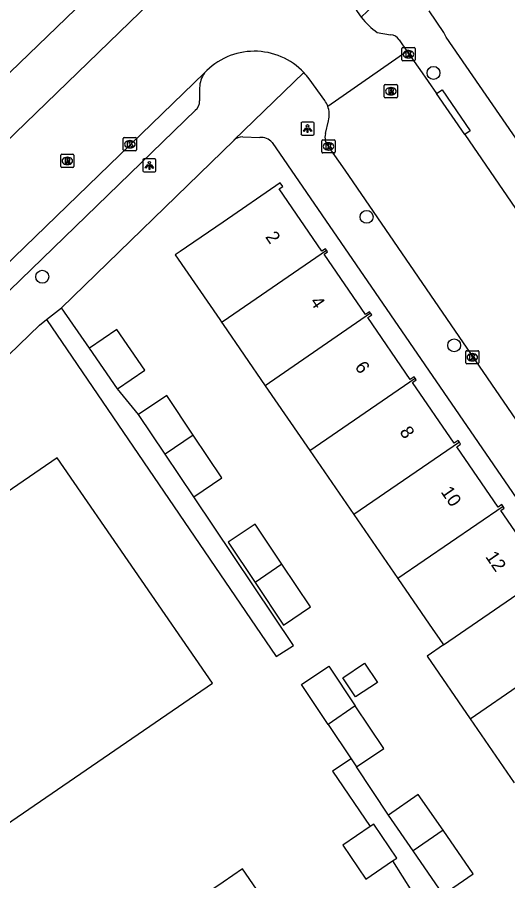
# Model space of a CAD drawing. Extents: x 157466 to 158888, y 383063 to 384677.
# Drawn here: x 158484.4 to 158521.6, y 383917.9 to 383983.3 of the extents above; entities that cross this region are included whole.
import ezdxf

# ---------------------------------------------------------------- set-up
doc = ezdxf.new("R2010")
doc.units = 0
for name, color, linetype in [('IMGEO_Boom', 7, 'Continuous'), ('IMGEO_Kolk', 7, 'Continuous'), ('IMGEO_Lichtpunt', 7, 'Continuous'), ('IMGEO_Pand', 7, 'Continuous'), ('IMGEO_Pand_nummerreeks', 7, 'Continuous'), ('IMGEO_Parkeervlak_open', 7, 'Continuous'), ('IMGEO_Rijbaan_lokaal_open', 7, 'Continuous'), ('IMGEO_Rioolput', 7, 'Continuous'), ('IMGEO_Voetpad_open', 7, 'Continuous')]:
    doc.layers.add(name, color=color, linetype=linetype)

msp = doc.modelspace()

# ---------------------------------------------------------------- linework, layer by layer
at = {"layer": 'IMGEO_Boom'}
for centre in [(158515.933, 383979.091), (158510.865, 383968.182), (158486.301, 383963.641), (158517.5, 383958.444)]:
    msp.add_circle(centre, 0.489, dxfattribs=at)
at = {"layer": 'IMGEO_Kolk'}
for p, q in [((158513.542, 383980.08), (158513.542, 383980.932)), ((158513.617, 383981.006), (158514.469, 383981.006)), ((158514.03, 383980.786), (158514.055, 383980.786)), ((158514.543, 383980.932), (158514.543, 383980.08)), ((158514.053, 383980.226), (158514.028, 383980.226)), ((158514.469, 383980.006), (158513.617, 383980.006)), ((158492.515, 383974.183), (158493.367, 383974.183)), ((158492.44, 383973.257), (158492.44, 383974.109)), ((158492.928, 383973.963), (158492.953, 383973.963)), ((158493.441, 383974.109), (158493.441, 383973.257)), ((158507.479, 383973.097), (158507.479, 383973.949)), ((158507.554, 383974.023), (158508.406, 383974.023)), ((158507.967, 383973.803), (158507.992, 383973.803)), ((158508.48, 383973.949), (158508.48, 383973.097)), ((158493.367, 383973.183), (158492.515, 383973.183)), ((158492.951, 383973.403), (158492.926, 383973.403)), ((158508.406, 383973.023), (158507.554, 383973.023)), ((158507.99, 383973.243), (158507.965, 383973.243)), ((158518.375, 383957.114), (158518.375, 383957.966)), ((158518.45, 383958.04), (158519.302, 383958.04)), ((158518.863, 383957.82), (158518.888, 383957.82)), ((158519.376, 383957.966), (158519.376, 383957.114)), ((158518.886, 383957.26), (158518.861, 383957.26)), ((158519.302, 383957.04), (158518.45, 383957.04))]:
    msp.add_line(p, q, dxfattribs=at)
for points in [[(158513.542, 383980.08), (158513.542, 383980.932)], [(158513.617, 383981.006), (158514.469, 383981.006)], [(158513.863, 383980.706), (158513.986, 383980.706), (158513.986, 383980.555), (158514.116, 383980.706), (158514.28, 383980.706), (158514.134, 383980.555), (158514.287, 383980.306), (158514.135, 383980.306), (158514.05, 383980.47), (158513.986, 383980.403), (158513.986, 383980.306), (158513.863, 383980.306), (158513.863, 383980.706)], [(158514.543, 383980.932), (158514.543, 383980.08)], [(158514.469, 383980.006), (158513.617, 383980.006)], [(158492.515, 383974.183), (158493.367, 383974.183)], [(158492.44, 383973.257), (158492.44, 383974.109)], [(158492.761, 383973.883), (158492.884, 383973.883), (158492.884, 383973.732), (158493.014, 383973.883), (158493.178, 383973.883), (158493.032, 383973.732), (158493.185, 383973.483), (158493.033, 383973.483), (158492.948, 383973.647), (158492.884, 383973.58), (158492.884, 383973.483), (158492.761, 383973.483), (158492.761, 383973.883)], [(158493.441, 383974.109), (158493.441, 383973.257)], [(158507.479, 383973.097), (158507.479, 383973.949)], [(158507.554, 383974.023), (158508.406, 383974.023)], [(158507.8, 383973.723), (158507.923, 383973.723), (158507.923, 383973.572), (158508.053, 383973.723), (158508.217, 383973.723), (158508.071, 383973.572), (158508.224, 383973.323), (158508.072, 383973.323), (158507.987, 383973.487), (158507.923, 383973.42), (158507.923, 383973.323), (158507.8, 383973.323), (158507.8, 383973.723)], [(158508.48, 383973.949), (158508.48, 383973.097)], [(158493.367, 383973.183), (158492.515, 383973.183)], [(158508.406, 383973.023), (158507.554, 383973.023)], [(158518.375, 383957.114), (158518.375, 383957.966)], [(158518.45, 383958.04), (158519.302, 383958.04)], [(158519.376, 383957.966), (158519.376, 383957.114)], [(158518.696, 383957.74), (158518.819, 383957.74), (158518.819, 383957.589), (158518.949, 383957.74), (158519.113, 383957.74), (158518.967, 383957.589), (158519.12, 383957.34), (158518.968, 383957.34), (158518.883, 383957.504), (158518.819, 383957.437), (158518.819, 383957.34), (158518.696, 383957.34), (158518.696, 383957.74)], [(158519.302, 383957.04), (158518.45, 383957.04)]]:
    msp.add_lwpolyline(points, dxfattribs=at)
for centre, start, end in [((158513.619, 383980.93), 91.55205, 178.44795), ((158513.619, 383980.93), 91.55205, 178.44795), ((158514.467, 383980.93), 1.55205, 88.44795), ((158514.467, 383980.93), 1.55205, 88.44795), ((158513.619, 383980.082), 181.55205, 268.44795), ((158513.619, 383980.082), 181.55205, 268.44795), ((158514.467, 383980.082), 271.55205, 358.44795), ((158514.467, 383980.082), 271.55205, 358.44795), ((158492.517, 383974.107), 91.55205, 178.44795), ((158492.517, 383974.107), 91.55205, 178.44795), ((158493.365, 383974.107), 1.55205, 88.44795), ((158493.365, 383974.107), 1.55205, 88.44795), ((158507.556, 383973.947), 91.55205, 178.44795), ((158507.556, 383973.947), 91.55205, 178.44795), ((158508.404, 383973.947), 1.55205, 88.44795), ((158508.404, 383973.947), 1.55205, 88.44795), ((158492.517, 383973.259), 181.55205, 268.44795), ((158492.517, 383973.259), 181.55205, 268.44795), ((158493.365, 383973.259), 271.55205, 358.44795), ((158493.365, 383973.259), 271.55205, 358.44795), ((158507.556, 383973.099), 181.55205, 268.44795), ((158507.556, 383973.099), 181.55205, 268.44795), ((158508.404, 383973.099), 271.55205, 358.44795), ((158508.404, 383973.099), 271.55205, 358.44795), ((158518.452, 383957.964), 91.55205, 178.44795), ((158518.452, 383957.964), 91.55205, 178.44795), ((158519.3, 383957.964), 1.55205, 88.44795), ((158519.3, 383957.964), 1.55205, 88.44795), ((158518.452, 383957.116), 181.55205, 268.44795), ((158518.452, 383957.116), 181.55205, 268.44795), ((158519.3, 383957.116), 271.55205, 358.44795), ((158519.3, 383957.116), 271.55205, 358.44795)]:
    msp.add_arc(centre, 0.0765, start, end, dxfattribs=at)
for centre, major_axis, ratio, start_param, end_param in [((158514.029, 383980.506), (-0.387, 0.002), 0.722429, 4.712389, 7.853982), ((158514.054, 383980.506), (-0.39, 0.002), 0.717154, 1.570796, 4.712389), ((158492.927, 383973.683), (-0.387, 0.002), 0.722429, 4.712389, 7.853982), ((158492.952, 383973.683), (-0.39, 0.002), 0.717154, 1.570796, 4.712389), ((158507.966, 383973.523), (-0.387, 0.002), 0.722429, 4.712389, 7.853982), ((158507.991, 383973.523), (-0.39, 0.002), 0.717154, 1.570796, 4.712389), ((158518.862, 383957.54), (-0.387, 0.002), 0.722429, 4.712389, 7.853982), ((158518.887, 383957.54), (-0.39, 0.002), 0.717154, 1.570796, 4.712389)]:
    msp.add_ellipse(centre, major_axis=major_axis, ratio=ratio, start_param=start_param, end_param=end_param, dxfattribs=at)
at = {"layer": 'IMGEO_Lichtpunt'}
for p, q in [((158505.899, 383975.273), (158505.899, 383974.466)), ((158505.899, 383975.273), (158505.899, 383974.466)), ((158506.801, 383975.368), (158505.993, 383975.368)), ((158506.801, 383975.368), (158505.993, 383975.368)), ((158506.895, 383974.466), (158506.895, 383975.273)), ((158506.895, 383974.466), (158506.895, 383975.273)), ((158505.993, 383974.372), (158506.801, 383974.372)), ((158505.993, 383974.372), (158506.801, 383974.372)), ((158493.914, 383972.485), (158493.914, 383971.678)), ((158493.914, 383972.485), (158493.914, 383971.678)), ((158494.816, 383972.58), (158494.008, 383972.58)), ((158494.816, 383972.58), (158494.008, 383972.58)), ((158494.91, 383971.678), (158494.91, 383972.485)), ((158494.91, 383971.678), (158494.91, 383972.485)), ((158494.008, 383971.584), (158494.816, 383971.584)), ((158494.008, 383971.584), (158494.816, 383971.584))]:
    msp.add_line(p, q, dxfattribs=at)
for points in [[(158506.273, 383974.937), (158506.312, 383974.909), (158506.124, 383974.647), (158506.086, 383974.674), (158506.273, 383974.937)], [(158506.375, 383974.889), (158506.422, 383974.889), (158506.422, 383974.567), (158506.375, 383974.567), (158506.375, 383974.889)], [(158506.485, 383974.909), (158506.523, 383974.936), (158506.71, 383974.674), (158506.671, 383974.646), (158506.485, 383974.909)], [(158494.288, 383972.149), (158494.327, 383972.121), (158494.139, 383971.859), (158494.101, 383971.886), (158494.288, 383972.149)], [(158494.39, 383972.101), (158494.437, 383972.101), (158494.437, 383971.779), (158494.39, 383971.779), (158494.39, 383972.101)], [(158494.5, 383972.121), (158494.538, 383972.148), (158494.725, 383971.886), (158494.686, 383971.858), (158494.5, 383972.121)]]:
    msp.add_lwpolyline(points, dxfattribs=at)
for centre in [(158506.398, 383975.071), (158494.413, 383972.283)]:
    msp.add_circle(centre, 0.0994, dxfattribs=at)
for centre, start, end in [((158505.993, 383975.273), 90, 180), ((158505.993, 383975.273), 90, 180), ((158506.801, 383975.273), 0, 90), ((158506.801, 383975.273), 0, 90), ((158505.993, 383974.466), 180, 270), ((158505.993, 383974.466), 180, 270), ((158506.801, 383974.466), 270, 0), ((158506.801, 383974.466), 270, 360), ((158494.008, 383972.485), 90, 180), ((158494.008, 383972.485), 90, 180), ((158494.816, 383972.485), 0, 90), ((158494.816, 383972.485), 0, 90), ((158494.008, 383971.678), 180, 270), ((158494.008, 383971.678), 180, 270), ((158494.816, 383971.678), 270, 0), ((158494.816, 383971.678), 270, 360)]:
    msp.add_arc(centre, 0.0946, start, end, dxfattribs=at)
at = {"layer": 'IMGEO_Pand'}
for points in [[(158507.822, 383965.658), (158507.744, 383965.77), (158507.474, 383965.584), (158504.237, 383970.294), (158504.513, 383970.483), (158504.325, 383970.756), (158500, 383967.788), (158497.221, 383965.88), (158496.737, 383965.548), (158496.378, 383965.302), (158499.744, 383960.405), (158499.882, 383960.204)], [(158499.882, 383960.204), (158500, 383960.286), (158507.822, 383965.658)], [(158511.175, 383960.872), (158511.089, 383960.996), (158510.788, 383960.789), (158507.643, 383965.366), (158507.901, 383965.543), (158507.822, 383965.658)], [(158511.175, 383960.872), (158503.192, 383955.388)], [(158514.54, 383955.947), (158514.463, 383956.059), (158514.176, 383955.862), (158510.96, 383960.543), (158511.259, 383960.749), (158511.175, 383960.872)], [(158499.882, 383960.204), (158500, 383960.032), (158503.192, 383955.388)], [(158491.995, 383955.145), (158494.07, 383956.571), (158491.958, 383959.645), (158489.883, 383958.219)], [(158491.995, 383955.145), (158489.883, 383958.219)], [(158506.57, 383950.472), (158514.54, 383955.947)], [(158517.897, 383951.102), (158517.803, 383951.239), (158517.501, 383951.032), (158514.336, 383955.638), (158514.619, 383955.833), (158514.54, 383955.947)], [(158503.192, 383955.388), (158506.57, 383950.472)], [(158497.741, 383951.643), (158495.741, 383954.635), (158493.601, 383953.205)], [(158495.619, 383950.186), (158493.601, 383953.205)], [(158497.741, 383951.643), (158495.619, 383950.186)], [(158497.772, 383946.965), (158499.912, 383948.395), (158497.741, 383951.643)], [(158517.897, 383951.102), (158509.908, 383945.614)], [(158521.199, 383946.237), (158521.106, 383946.373), (158520.833, 383946.185), (158517.69, 383950.758), (158517.991, 383950.965), (158517.897, 383951.102)], [(158497.772, 383946.965), (158495.619, 383950.186)], [(158506.57, 383950.472), (158509.908, 383945.614)], [(158499.192, 383932.834), (158487.442, 383949.932), (158472.916, 383939.956), (158476.217, 383935.134), (158459.527, 383923.682), (158466.255, 383913.867), (158471.823, 383917.684), (158473.508, 383915.226), (158499.192, 383932.834)], [(158521.199, 383946.237), (158513.238, 383940.769)], [(158523.134, 383940.175), (158524.645, 383941.213), (158524.461, 383941.48), (158524.206, 383941.305), (158521.034, 383945.921), (158521.294, 383946.099), (158521.199, 383946.237)], [(158509.908, 383945.614), (158513.238, 383940.769)], [(158504.457, 383941.869), (158502.431, 383944.9), (158500.373, 383943.524), (158502.416, 383940.467)], [(158504.457, 383941.869), (158502.416, 383940.467)], [(158502.416, 383940.467), (158504.569, 383937.245), (158506.628, 383938.621), (158504.457, 383941.869)], [(158513.238, 383940.769), (158515.895, 383936.902), (158516.355, 383936.233), (158516.694, 383935.74)], [(158516.694, 383935.74), (158523.134, 383940.175)], [(158516.694, 383935.74), (158515.456, 383934.887), (158518.713, 383930.148)], [(158518.713, 383930.148), (158526.649, 383935.595)], [(158509.063, 383933.252), (158510.719, 383934.359), (158511.692, 383932.902), (158510.036, 383931.796), (158509.063, 383933.252)], [(158507.952, 383929.719), (158505.93, 383932.744), (158508.007, 383934.132), (158510.009, 383931.136)], [(158510.009, 383931.136), (158507.952, 383929.719)], [(158510.099, 383926.506), (158512.176, 383927.894), (158510.009, 383931.136)], [(158507.952, 383929.719), (158509.69, 383927.118)], [(158518.713, 383930.148), (158522.046, 383925.298)], [(158509.69, 383927.118), (158510.099, 383926.506)], [(158516.656, 383921.692), (158514.781, 383924.4), (158512.52, 383922.834)], [(158514.389, 383920.134), (158512.52, 383922.834)], [(158511.143, 383921.979), (158509.062, 383920.572), (158510.802, 383917.998), (158512.839, 383919.375)], [(158512.839, 383919.375), (158513.151, 383919.586), (158511.41, 383922.16), (158511.143, 383921.979)], [(158516.656, 383921.692), (158514.389, 383920.134)], [(158516.675, 383916.831), (158518.937, 383918.397), (158516.656, 383921.692)], [(158516.675, 383916.831), (158514.389, 383920.134)], [(158504.968, 383913.681), (158501.472, 383918.77), (158500, 383917.773), (158497.788, 383916.276), (158493.664, 383913.448), (158493.902, 383913.101), (158494.209, 383913.311), (158497.395, 383908.664), (158497.084, 383908.451), (158497.174, 383908.319)]]:
    msp.add_lwpolyline(points, dxfattribs=at)
at = {"layer": 'IMGEO_Parkeervlak_open'}
msp.add_lwpolyline([(158500.782, 383995.497), (158480.349, 383975.762)], dxfattribs=at)
at = {"layer": 'IMGEO_Rijbaan_lokaal_open'}
for points in [[(158458.209, 383949.538), (158458.993, 383950.195), (158481.075, 383971.476), (158503.964, 383993.645)], [(158511.677, 383982.153), (158512.681, 383981.981)], [(158513.324, 383981.597), (158513.923, 383980.739)], [(158507.922, 383976.582), (158513.923, 383980.739)], [(158513.923, 383980.739), (158514.896, 383979.345), (158516.17, 383977.528)], [(158450.527, 383932.547), (158498.584, 383979.086)], [(158507.694, 383977.004), (158506.518, 383978.644)], [(158518.301, 383974.414), (158516.17, 383977.528)], [(158507.747, 383974.488), (158507.977, 383975.462)], [(158518.301, 383974.414), (158539.744, 383943.091), (158563.43, 383908.58), (158567.019, 383903.327), (158570.584, 383898.157), (158570.716, 383897.996)], [(158563.261, 383892.897), (158558.556, 383899.748), (158534.214, 383935.271), (158509.248, 383971.729), (158507.98, 383973.523)]]:
    msp.add_lwpolyline(points, dxfattribs=at)
for centre, radius, start, end in [((158515.027, 383986.894), 5.805, 135.1028, 218.16515), ((158515.021, 383986.887), 5.796, 218.1431, 234.75979), ((158512.655, 383981.208), 0.774, 30.21291, 88.09574), ((158502.367, 383975.566), 5.167, 43.3967, 137.05941), ((158502.533, 383975.695), 4.957, 36.50045, 43.63405), ((158506.246, 383975.949), 1.792, 20.69095, 36.07237), ((158506.222, 383975.937), 1.819, 344.85374, 20.76901), ((158508.753, 383974.22), 1.041, 165.08705, 222.06156)]:
    msp.add_arc(centre, radius, start, end, dxfattribs=at)
at = {"layer": 'IMGEO_Rioolput'}
for p, q in [((158512.209, 383977.274), (158512.209, 383978.126)), ((158512.284, 383978.2), (158513.136, 383978.2)), ((158513.21, 383978.126), (158513.21, 383977.274)), ((158512.697, 383977.98), (158512.722, 383977.98)), ((158513.136, 383977.2), (158512.284, 383977.2)), ((158512.72, 383977.42), (158512.695, 383977.42)), ((158487.699, 383971.996), (158487.699, 383972.848)), ((158487.774, 383972.922), (158488.626, 383972.922)), ((158488.7, 383972.848), (158488.7, 383971.996)), ((158488.187, 383972.702), (158488.212, 383972.702)), ((158488.626, 383971.922), (158487.774, 383971.922)), ((158488.21, 383972.142), (158488.185, 383972.142))]:
    msp.add_line(p, q, dxfattribs=at)
for points in [[(158512.209, 383977.274), (158512.209, 383978.126)], [(158512.284, 383978.2), (158513.136, 383978.2)], [(158513.21, 383978.126), (158513.21, 383977.274)], [(158512.798, 383977.898), (158512.546, 383977.9), (158512.546, 383977.5)], [(158512.546, 383977.5), (158512.67, 383977.5), (158512.67, 383977.662), (158512.681, 383977.662)], [(158512.724, 383977.819), (158512.67, 383977.819), (158512.67, 383977.738)], [(158512.67, 383977.738), (158512.722, 383977.738)], [(158512.728, 383977.633), (158512.799, 383977.5), (158512.939, 383977.5), (158512.874, 383977.626)], [(158513.136, 383977.2), (158512.284, 383977.2)], [(158487.699, 383971.996), (158487.699, 383972.848)], [(158487.774, 383972.922), (158488.626, 383972.922)], [(158488.7, 383972.848), (158488.7, 383971.996)], [(158488.288, 383972.62), (158488.036, 383972.622), (158488.036, 383972.222)], [(158488.036, 383972.222), (158488.16, 383972.222), (158488.16, 383972.384), (158488.171, 383972.384)], [(158488.214, 383972.541), (158488.16, 383972.541), (158488.16, 383972.46)], [(158488.16, 383972.46), (158488.212, 383972.46)], [(158488.218, 383972.355), (158488.289, 383972.222), (158488.429, 383972.222), (158488.364, 383972.348)], [(158488.626, 383971.922), (158487.774, 383971.922)]]:
    msp.add_lwpolyline(points, dxfattribs=at)
for centre, radius, start, end in [((158512.286, 383978.124), 0.0765, 91.55205, 178.44795), ((158512.286, 383978.124), 0.0765, 91.55205, 178.44795), ((158513.134, 383978.124), 0.0765, 1.55205, 88.44795), ((158513.134, 383978.124), 0.0765, 1.55205, 88.44795), ((158512.68, 383977.609), 0.0533, 26.02933, 88.69889), ((158512.706, 383977.927), 0.19, 274.7715, 282.96867), ((158512.73, 383977.723), 0.0964, 77.00612, 93.18647), ((158512.744, 383977.78), 0.0378, 276.66336, 79.67722), ((158512.797, 383977.788), 0.109, 350.36119, 89.41601), ((158512.795, 383977.788), 0.112, 277.58423, 350.98172), ((158512.779, 383977.573), 0.108, 29.51342, 73.79051), ((158512.286, 383977.276), 0.0765, 181.55205, 268.44795), ((158512.286, 383977.276), 0.0765, 181.55205, 268.44795), ((158513.134, 383977.276), 0.0765, 271.55205, 358.44795), ((158513.134, 383977.276), 0.0765, 271.55205, 358.44795), ((158487.776, 383972.846), 0.0765, 91.55205, 178.44795), ((158487.776, 383972.846), 0.0765, 91.55205, 178.44795), ((158488.624, 383972.846), 0.0765, 1.55205, 88.44795), ((158488.624, 383972.846), 0.0765, 1.55205, 88.44795), ((158488.17, 383972.331), 0.0533, 26.02933, 88.69889), ((158488.196, 383972.649), 0.19, 274.7715, 282.96867), ((158488.22, 383972.445), 0.0964, 77.00612, 93.18647), ((158488.234, 383972.502), 0.0378, 276.66336, 79.67722), ((158488.287, 383972.51), 0.109, 350.36119, 89.41601), ((158488.285, 383972.51), 0.112, 277.58423, 350.98172), ((158488.269, 383972.295), 0.108, 29.51342, 73.79051), ((158487.776, 383971.998), 0.0765, 181.55205, 268.44795), ((158487.776, 383971.998), 0.0765, 181.55205, 268.44795), ((158488.624, 383971.998), 0.0765, 271.55205, 358.44795), ((158488.624, 383971.998), 0.0765, 271.55205, 358.44795)]:
    msp.add_arc(centre, radius, start, end, dxfattribs=at)
for centre, major_axis, ratio, start_param, end_param in [((158512.696, 383977.7), (-0.387, 0.002), 0.722429, 4.712389, 7.853982), ((158512.721, 383977.7), (-0.39, 0.002), 0.717154, 1.570796, 4.712389), ((158488.186, 383972.422), (-0.387, 0.002), 0.722429, 4.712389, 7.853982), ((158488.211, 383972.422), (-0.39, 0.002), 0.717154, 1.570796, 4.712389)]:
    msp.add_ellipse(centre, major_axis=major_axis, ratio=ratio, start_param=start_param, end_param=end_param, dxfattribs=at)
at = {"layer": 'IMGEO_Voetpad_open'}
for points in [[(158516.203, 383988.799), (158510.463, 383983.307)], [(158526.988, 383967.135), (158516.895, 383981.809), (158516.713, 383982.157), (158515.595, 383983.802)], [(158506.121, 383979.116), (158500.821, 383973.994), (158500.799, 383973.968)], [(158498.217, 383977.967), (158498.2, 383976.979)], [(158516.17, 383977.528), (158516.582, 383977.81), (158518.713, 383974.696), (158518.301, 383974.414)], [(158497.896, 383976.259), (158449.043, 383928.884)], [(158501.486, 383974.249), (158502.774, 383974.199)], [(158487.761, 383961.279), (158500.799, 383973.968)], [(158503.708, 383973.827), (158559.202, 383892.953)], [(158486.613, 383960.404), (158487.761, 383961.279)], [(158489.883, 383958.219), (158487.761, 383961.279)], [(158449.802, 383924.664), (158470.576, 383944.976), (158486.102, 383959.985), (158486.613, 383960.404)], [(158486.613, 383960.404), (158504.023, 383934.852), (158505.318, 383935.687), (158497.772, 383946.965)], [(158493.601, 383953.205), (158491.995, 383955.145)], [(158509.69, 383927.118), (158508.297, 383926.174), (158511.143, 383921.979)], [(158512.52, 383922.834), (158510.099, 383926.506)], [(158512.839, 383919.375), (158514.305, 383917.049)]]:
    msp.add_lwpolyline(points, dxfattribs=at)
for centre, radius, start, end in [((158500.357, 383977.885), 2.142, 145.88324, 177.80074), ((158497.449, 383976.872), 0.758, 306.08475, 8.13414), ((158501.511, 383973.209), 1.041, 91.35211, 133.13944), ((158502.852, 383973.037), 1.165, 42.72406, 93.84245)]:
    msp.add_arc(centre, radius, start, end, dxfattribs=at)

# ---------------------------------------------------------------- texts
at = {"layer": 'IMGEO_Pand_nummerreeks'}
for s, rotation, p in [('2', 304.5205, (158503.159, 383966.663)), ('4', 304.52062, (158506.547, 383961.739)), ('6', 304.52062, (158509.933, 383956.815)), ('8', 304.52062, (158513.322, 383951.887)), ('10', 304.52062, (158516.448, 383947.343)), ('12', 304.5205, (158519.831, 383942.423))]:
    msp.add_text(s, height=1, rotation=rotation, dxfattribs=at).set_placement(p)

doc.saveas('drawing.dxf')
